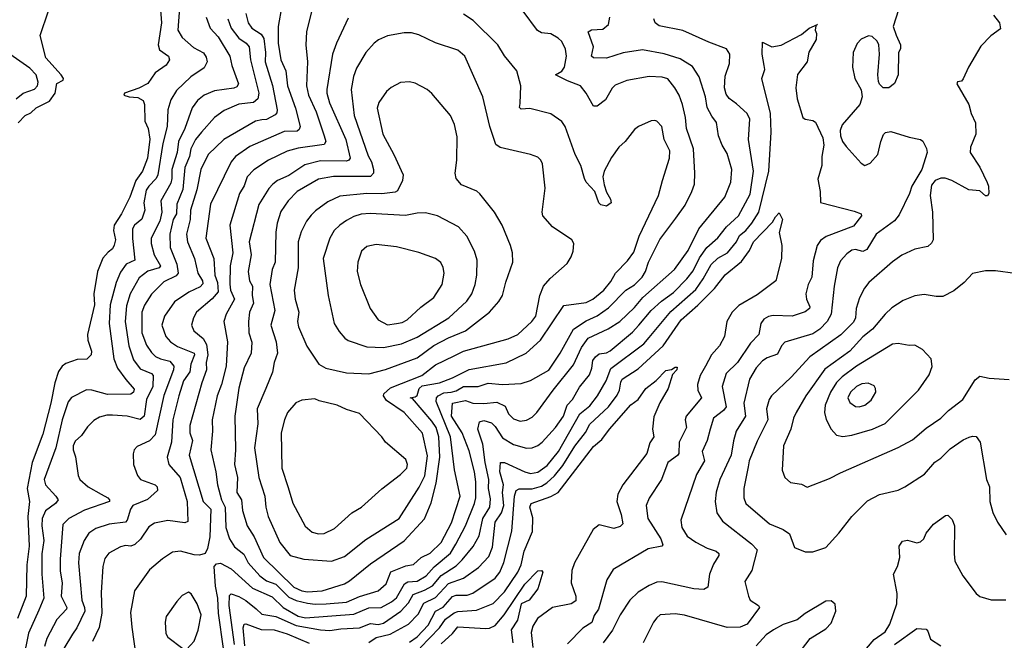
# Model space of a CAD drawing. Extents: x 1550320 to 1685906, y 509093 to 640511.
# Tile 455 of 532: x 1668456 to 1673756, y 588158 to 591501. Entities that reach past the tile are written whole.
import ezdxf

# ---------------------------------------------------------------- set-up
doc = ezdxf.new("R2010")
doc.units = 0

msp = doc.modelspace()

# ---------------------------------------------------------------- linework, layer by layer
at = {"layer": '0CON20XD'}
for points in [[(1669212.4, 591575), (1669219.5, 591485), (1669201.7, 591365), (1669209.4, 591339.4), (1669257.1, 591305), (1669262, 591285), (1669245, 591256), (1669185.5, 591214.5), (1669145, 591156.7), (1669097.4, 591132.6), (1669020, 591105), (1669016.2, 591095), (1669045, 591085.5), (1669091.6, 591081.6), (1669120.4, 591065), (1669126.9, 591045), (1669130.4, 590955), (1669147.2, 590915), (1669157, 590857), (1669143.3, 590755), (1669116.3, 590685), (1669081, 590635), (1669049, 590545), (1669004.6, 590455), (1668965, 590394), (1668960.7, 590365), (1668972.3, 590315), (1668965, 590287.5), (1668955, 590266), (1668931.3, 590248.7), (1668903.6, 590216.4), (1668875.2, 590145), (1668855.4, 590025), (1668858.4, 589965), (1668820.9, 589805), (1668822.7, 589775), (1668841.8, 589715), (1668840, 589695), (1668818.1, 589671.9), (1668765, 589670.7), (1668705, 589650), (1668685, 589634.6), (1668665, 589605.5), (1668644.3, 589545.7), (1668623, 589435), (1668580.9, 589269.1), (1668522.4, 589115), (1668496.5, 588975), (1668509.5, 588905), (1668500.6, 588825), (1668506.6, 588665), (1668494.2, 588565), (1668491.4, 588395), (1668444, 588275)], [(1668447.5, 590945), (1668485, 590985.3), (1668515, 591000), (1668543.9, 591026.1), (1668616.9, 591063.1), (1668646.8, 591105), (1668655, 591158), (1668690, 591175), (1668692, 591185), (1668679.4, 591205), (1668596.7, 591295), (1668565.6, 591415.6), (1668610.5, 591549.5)], [(1669316.9, 591565), (1669307.3, 591445), (1669330, 591405), (1669392, 591352), (1669445, 591322.2), (1669459.9, 591299.9), (1669464.7, 591275), (1669448.2, 591241.8), (1669376.5, 591193.5), (1669299.9, 591120.1), (1669269.7, 591069.7), (1669254.1, 591015.9), (1669250.5, 590925), (1669227.2, 590835), (1669199.1, 590665), (1669189.7, 590645), (1669150.6, 590605), (1669137.6, 590582.4), (1669124.4, 590515), (1669128.9, 590475), (1669113.5, 590426.5), (1669073.1, 590395), (1669063.2, 590375), (1669062.9, 590322.9), (1669076.2, 590205), (1669028.8, 590185), (1668998.3, 590141.7), (1668975, 590085.8), (1668942.8, 589965), (1668937.6, 589865), (1668961.9, 589675), (1668983.3, 589623.3), (1669026.7, 589563.3), (1669071.8, 589511.8), (1669068.8, 589495), (1669055, 589483.9), (1668928, 589482), (1668845, 589505.8), (1668815, 589507.9), (1668735, 589465.6), (1668716.7, 589443.3), (1668685, 589346), (1668650, 589195), (1668587.9, 589025), (1668595.3, 588995), (1668651.2, 588935), (1668662.5, 588915), (1668649.1, 588895), (1668595.2, 588854.8), (1668576.7, 588815), (1668574.8, 588775), (1668586.7, 588695), (1668574.8, 588624.8), (1668575.3, 588515), (1668585.7, 588385), (1668558.7, 588321.3), (1668502.9, 588197.1), (1668475.3, 588054.7)], [(1669866.4, 591575), (1669846.7, 591465), (1669847, 591375), (1669862.4, 591285), (1669889.4, 591225), (1669898, 591145), (1669940.8, 591025), (1669965.9, 590925), (1669960.9, 590909.1), (1669948.8, 590901.2), (1669880.5, 590899.5), (1669695, 590817.6), (1669618.5, 590765), (1669594.7, 590735), (1669482.7, 590507.3), (1669458, 590325), (1669501.9, 590215), (1669505.9, 590125), (1669521.5, 590085), (1669524.3, 590035.7), (1669491.9, 589998.1), (1669408.2, 589925), (1669391.8, 589895), (1669380.4, 589855), (1669393.8, 589825), (1669443.6, 589783.6), (1669462.4, 589752.4), (1669468.9, 589695), (1669460.5, 589655), (1669462.2, 589615), (1669435.8, 589545), (1669372.5, 589315), (1669371.8, 589275), (1669385.3, 589235), (1669368.9, 589155), (1669444.3, 588905), (1669485.2, 588865), (1669479, 588715), (1669467.8, 588652.2), (1669454.5, 588625.5), (1669423.3, 588616.7), (1669395, 588618.2), (1669321.4, 588638.6), (1669278, 588632), (1669225, 588596.9), (1669155, 588536.9), (1669074.3, 588425), (1669051.7, 588308.3), (1669059.1, 588229.1), (1669081.1, 588075)], [(1670026.4, 591545), (1670000, 591435), (1669996.4, 591365), (1670004.6, 591275), (1669999.7, 591145), (1670010, 591095), (1670051.4, 591005), (1670095.2, 590875.2), (1670104.7, 590845), (1670095, 590829.6), (1669955, 590809.2), (1669895, 590793.4), (1669795.7, 590744.3), (1669717.2, 590692.8), (1669679.6, 590655), (1669665, 590605.8), (1669638.5, 590565), (1669587.1, 590395), (1669603.3, 590245), (1669588.3, 590175), (1669586.7, 590076.7), (1669591.6, 590045), (1669611.6, 589995), (1669566.9, 589915), (1669554.1, 589875.9), (1669574.7, 589765), (1669566.7, 589635), (1669543.1, 589536.9), (1669519.2, 589475), (1669492.5, 589345), (1669494.7, 589285), (1669484.7, 589185), (1669512.2, 589065), (1669520.8, 588995), (1669542.9, 588915), (1669561.7, 588875), (1669565.7, 588765.7), (1669584.7, 588705), (1669611.8, 588661.8), (1669661.7, 588621.7), (1669685.5, 588575.5), (1669748, 588505), (1669785, 588477.8), (1669835, 588460.5), (1669905, 588390.2), (1669945, 588372), (1670005, 588359), (1670046.9, 588353.1), (1670105, 588354.8)], [(1669672.4, 591535), (1669685.9, 591485), (1669706.4, 591455), (1669755, 591423.4), (1669769.3, 591399.3), (1669778.4, 591325), (1669777.5, 591275), (1669816.2, 591146.1), (1669841.1, 591015), (1669840.6, 590999.4), (1669831.2, 590988.8), (1669785, 590963.9), (1669758.8, 590961.2)], [(1670005, 588418.8), (1670085, 588424.8), (1670205, 588462.8), (1670231.9, 588478.1), (1670345, 588570.9), (1670526.2, 588693.8), (1670635, 588812.5), (1670671, 588899), (1670698, 589005), (1670717, 589145), (1670712.3, 589255), (1670697, 589305), (1670675, 589338.4), (1670571.2, 589461.2), (1670557.5, 589465), (1670585, 589469.4), (1670595, 589476.9), (1670606.8, 589515), (1670621.7, 589528.3), (1670715, 589544.8), (1670785, 589572), (1670875, 589616.7), (1671075, 589652.7), (1671181.9, 589705), (1671260.4, 589775), (1671385, 589961.8), (1671505, 589977.2), (1671540.4, 589995), (1671600.7, 590045), (1671638.6, 590091.4), (1671663.8, 590135), (1671727.2, 590202.8), (1671761.1, 590248.9), (1671790, 590335), (1671895, 590553.3), (1671915.4, 590634.6), (1671954.4, 590755), (1671955.6, 590795), (1671925.5, 590855.5), (1671912, 590925), (1671885, 590953.8), (1671875, 590958.8), (1671855, 590956), (1671786.2, 590925), (1671765, 590909.2), (1671715.8, 590845), (1671681.4, 590815), (1671641.7, 590758.3), (1671602.5, 590685), (1671594.3, 590655), (1671601.7, 590611.7), (1671615, 590572.5), (1671636.7, 590535), (1671640, 590515), (1671615, 590496.7), (1671585, 590503.8), (1671573.8, 590515), (1671552, 590575), (1671505.7, 590625.7), (1671495.7, 590645), (1671476.9, 590715), (1671446.7, 590775), (1671392.3, 590925), (1671375, 590951.9), (1671315, 590994.3), (1671202.4, 591022.4), (1671155, 591019.5), (1671147.3, 591027.3), (1671149.4, 591050.6), (1671154.4, 591145), (1671132.9, 591225), (1671065, 591305.8), (1671030.6, 591365), (1670896.8, 591496.8), (1670845, 591531.2)], [(1670105, 588354.8), (1670215, 588362.9), (1670285, 588394.3), (1670385, 588424.7), (1670428.4, 588461.6), (1670453.7, 588526.3), (1670535, 588558.4), (1670575, 588567.2), (1670616.7, 588603.3), (1670665, 588627.9), (1670725.1, 588684.9), (1670779.6, 588790.4), (1670827.1, 588935), (1670795.8, 589075.8), (1670775.5, 589255), (1670697.9, 589445), (1670699.1, 589465), (1670707.9, 589475), (1670739.6, 589490.4), (1670778.8, 589495), (1670805, 589502), (1670845, 589524.4), (1670924.8, 589525.2), (1670977.6, 589542.4), (1671055, 589536.6), (1671155, 589541.5), (1671205, 589558.5), (1671305, 589613.8), (1671365.2, 589704.8), (1671436.6, 589833.4), (1671505, 589878.9), (1671565, 589905.4), (1671625, 589948.3), (1671719.6, 590045), (1671765, 590072.5), (1671806, 590115), (1671824.7, 590145), (1671841.3, 590195), (1671902, 590318), (1671988.2, 590431.8), (1672037.9, 590502.1), (1672074.7, 590575.3), (1672087.8, 590615), (1672090, 590675), (1672082.9, 590805), (1672046, 590915), (1672040.9, 590975), (1672023.9, 591045), (1672006.6, 591095), (1671982.3, 591135), (1671945, 591182.1), (1671915, 591190.8), (1671845, 591194.5), (1671725, 591174.5), (1671661.7, 591148.3), (1671645, 591132), (1671609.8, 591070.2), (1671565, 591035.7), (1671545.6, 591035.6), (1671505.4, 591105.4), (1671474.5, 591144.5), (1671405, 591171.2), (1671340, 591205), (1671375, 591224.4), (1671388.5, 591245), (1671399.6, 591305), (1671393.3, 591343.3), (1671375, 591382.9), (1671355, 591402.1), (1671315, 591424.5), (1671265, 591431.1), (1671243.8, 591443.8), (1671166.9, 591546.9)], [(1673186.4, 591553.6), (1673158.8, 591465), (1673175, 591417.5), (1673196.7, 591365), (1673196.7, 591345), (1673186.7, 591325), (1673185.6, 591205), (1673165, 591156.7), (1673135, 591134), (1673104.3, 591134.3), (1673085, 591153.3), (1673078.8, 591168.8), (1673075.9, 591204.1), (1673084, 591315), (1673080, 591365), (1673071.2, 591385), (1673045, 591411.2), (1673025, 591413.8), (1672985, 591396), (1672965, 591373.8), (1672942.2, 591325), (1672938.6, 591245), (1672950.8, 591185), (1672985, 591122.5), (1672992, 591085), (1672978, 591045), (1672883.8, 590935), (1672873.5, 590905), (1672874.7, 590875), (1672884.6, 590845), (1672905, 590818.9), (1672985, 590728.8), (1673005, 590716), (1673035, 590727.5), (1673076, 590775), (1673092, 590845), (1673106.4, 590883.6), (1673116.4, 590893.6), (1673145, 590898.8), (1673245, 590868.5), (1673305, 590855.6), (1673317.7, 590847.7), (1673337.4, 590807.4), (1673340.5, 590785), (1673312.9, 590695), (1673259.1, 590605), (1673245.8, 590564.2), (1673190.8, 590449.2), (1673165, 590416.9), (1673067.1, 590345), (1673017, 590263), (1672995, 590252.8), (1672955, 590262.7), (1672935, 590258.9), (1672909.2, 590240.8), (1672875, 590201.4), (1672858.8, 590165), (1672839.6, 590065), (1672824.7, 589915), (1672802.5, 589875), (1672763.1, 589835), (1672725, 589809.3), (1672575, 589764.5), (1672556.4, 589745), (1672535, 589698.9), (1672480.4, 589679.6), (1672455, 589662.7), (1672420.8, 589625), (1672385.3, 589564.7), (1672354.2, 589435.8), (1672362.8, 589365), (1672313.3, 589285), (1672297.6, 589232.4), (1672285.3, 589155), (1672224.8, 589025), (1672205.5, 588955.5), (1672199.6, 588905), (1672209.5, 588845), (1672239.2, 588799.2), (1672395, 588677.1), (1672425.6, 588645), (1672396.5, 588533.5), (1672360, 588475), (1672378.8, 588395), (1672388.8, 588375), (1672433.3, 588345), (1672438.8, 588335), (1672371.4, 588245), (1672335, 588228.8), (1672265, 588226.5), (1672035, 588294.4), (1671985, 588300), (1671904.6, 588295.4), (1671885, 588280), (1671868.1, 588255), (1671812.9, 588145)], [(1673698.1, 591525), (1673730, 591485), (1673735, 591452.5), (1673683.8, 591415), (1673630.7, 591359.3), (1673563.8, 591246.2), (1673535, 591182.5), (1673525, 591170), (1673505, 591166.7), (1673500, 591155), (1673566.2, 591045), (1673577.5, 590995), (1673601.4, 590945), (1673602.9, 590885), (1673574.2, 590815), (1673572.5, 590785), (1673625, 590706.2), (1673663.3, 590625), (1673671.1, 590605), (1673672.5, 590565), (1673665, 590552.5), (1673655, 590552.5), (1673625, 590579.2), (1673565, 590584.3), (1673474.2, 590634.2), (1673437.6, 590647.6), (1673415, 590646.9), (1673384.2, 590635), (1673365, 590610), (1673357.7, 590555), (1673369.2, 590465), (1673373.8, 590316.2)], [(1669460.5, 591515), (1669481.1, 591455), (1669525, 591408.9), (1669586.9, 591305), (1669598, 591255), (1669632.9, 591155), (1669625, 591140), (1669608.3, 591131.7), (1669505, 591117.2), (1669449.2, 591095), (1669412.5, 591065), (1669383.5, 591026.5), (1669344.3, 590915), (1669310.2, 590845), (1669303.7, 590785), (1669275.2, 590695), (1669275.6, 590645), (1669268.9, 590621.1), (1669215.8, 590525), (1669220.9, 590465), (1669210.4, 590415), (1669163.7, 590325), (1669163.4, 590295), (1669179.7, 590235), (1669214.1, 590175), (1669206.3, 590163.7), (1669146.2, 590146.2), (1669099.9, 590110.1), (1669050, 590025), (1669030.9, 589959.1), (1669023.9, 589875), (1669042.7, 589745), (1669068.4, 589668.4), (1669105, 589619.7), (1669166.1, 589596.1), (1669175.3, 589585), (1669172.6, 589525), (1669138.4, 589455), (1669125.4, 589364.6), (1669105, 589346.8), (1669035, 589364.7), (1668955, 589371.3), (1668925, 589370.9), (1668885, 589360.5), (1668855, 589341.5), (1668821.2, 589308.8), (1668788.3, 589261.7), (1668755, 589230), (1668743.2, 589205), (1668742.9, 589185), (1668756.9, 589146.9), (1668771.1, 589045), (1668779.4, 589025), (1668824.4, 588985), (1668894.8, 588944.8), (1668930, 588925), (1668939.4, 588915), (1668938.6, 588905), (1668805, 588860), (1668720, 588815), (1668688, 588782), (1668672.9, 588595), (1668673.1, 588533.1), (1668683.8, 588465), (1668679, 588395), (1668709.4, 588335), (1668708.7, 588325), (1668655, 588270), (1668601.5, 588168.5), (1668589.2, 588125)], [(1669576.2, 591505), (1669593.7, 591455), (1669635, 591401.3), (1669675, 591374.6), (1669692, 591355), (1669698.1, 591285), (1669742.4, 591105), (1669738.7, 591075), (1669714.4, 591055.6), (1669635, 591046.7), (1669557.2, 591012.8), (1669504.5, 590975), (1669434.7, 590895)], [(1669553.8, 588113.8), (1669527, 588305), (1669522.3, 588385), (1669509.2, 588449.2), (1669503.6, 588556.4), (1669515, 588570.8), (1669536.9, 588573.1), (1669595, 588543.9), (1669708.6, 588438.6), (1669815, 588392.9), (1669874.5, 588334.5), (1669955, 588288.1), (1669995, 588279.2), (1670255, 588299.1), (1670335, 588332.2), (1670401.4, 588335), (1670457.5, 588365), (1670485, 588386.8), (1670527.5, 588462.5), (1670545, 588472.3), (1670595, 588477.4), (1670644.7, 588505), (1670686.3, 588553.7), (1670775, 588627.7), (1670804.5, 588675.5), (1670855.7, 588775), (1670904.8, 588895.2), (1670911.2, 588925), (1670911.1, 589011.1), (1670904.4, 589065), (1670875, 589178.1), (1670837.8, 589275), (1670780.5, 589365), (1670786.1, 589435), (1670855, 589449.6), (1670896.1, 589436.1), (1670955, 589434.3), (1671025, 589441.1), (1671069.1, 589419.1), (1671087.7, 589377.7), (1671115, 589351.8), (1671149.2, 589339.2), (1671185, 589343.1), (1671215, 589359.4), (1671240.4, 589385), (1671327.2, 589505), (1671437.7, 589642.3), (1671481.1, 589735), (1671515.3, 589785), (1671623.4, 589836.6), (1671686.2, 589875), (1671765, 589950.7), (1671809.7, 590005), (1671980, 590155), (1672055, 590258.1), (1672112, 590375), (1672251.2, 590545), (1672284.7, 590625.3), (1672289.3, 590695), (1672265, 590780.8), (1672238.2, 590825), (1672217.5, 590875), (1672207.1, 590947.1), (1672182.2, 590982.2), (1672157.4, 591027.4), (1672147.2, 591085), (1672114, 591194), (1672078.5, 591248.5), (1672011.1, 591291.1), (1671925, 591317.3), (1671808, 591338), (1671705, 591322.7), (1671615, 591293.1), (1671545, 591296.5), (1671534, 591305), (1671545.3, 591355), (1671515.8, 591435), (1671533.2, 591446.8), (1671595, 591449.6), (1671625.6, 591475), (1671632.9, 591515)], [(1669611.5, 588135), (1669582.7, 588345), (1669585, 588400), (1669595, 588409.3), (1669635, 588394.8), (1669673.1, 588373.1), (1669728.2, 588328.2), (1669759, 588299), (1669835, 588286.7), (1669945, 588237.3), (1670075, 588215.2), (1670125, 588211.5), (1670185, 588220.5), (1670285, 588224.8), (1670345, 588248.6), (1670385, 588243.3), (1670415, 588250), (1670506.9, 588315), (1670549.5, 588360.5), (1670574.7, 588405.3), (1670635, 588427.8), (1670678.1, 588451.9), (1670725, 588508), (1670805, 588560), (1670838.6, 588591.4), (1670897.4, 588662.6), (1670929.5, 588720.5), (1670949.7, 588815), (1670987.1, 588875), (1670989.8, 588919.8), (1670978.8, 588975), (1670980.7, 589025), (1670961.2, 589115), (1670948.3, 589215), (1670921.3, 589295), (1670930.6, 589335), (1670955, 589342.4), (1670995, 589329.2), (1671015, 589310.3), (1671055, 589249.3), (1671115, 589213.1), (1671185, 589192.3), (1671215, 589194.6), (1671245, 589207.1), (1671269.1, 589225), (1671340.7, 589305), (1671383.8, 589365), (1671403.8, 589425), (1671430.9, 589455), (1671469.2, 589520.8), (1671522.5, 589587.5), (1671535.6, 589624.4), (1671541.2, 589665), (1671555.3, 589685), (1671575, 589701.2), (1671615, 589706.3), (1671635, 589716.9), (1671755, 589818.6), (1671789.5, 589855), (1671855, 589935.3), (1671910, 589985), (1671975, 590032), (1672046.6, 590105), (1672080.8, 590149.2), (1672115, 590218.4), (1672155.7, 590274.3), (1672215, 590325.9), (1672260.5, 590385), (1672326.2, 590445), (1672387.8, 590562.2), (1672405.8, 590685), (1672380, 590855), (1672387.1, 590965), (1672372, 590995), (1672315, 591048.6), (1672275, 591076.5), (1672259.5, 591099.5), (1672250.8, 591135), (1672253.5, 591196.5), (1672276.9, 591265), (1672278.6, 591315), (1672261.2, 591345), (1672165, 591379.6), (1672025, 591442.2), (1671898.3, 591468.3), (1671876, 591485), (1671868.8, 591505)], [(1670225, 591510), (1670161.2, 591375), (1670140.4, 591315), (1670108.8, 591125), (1670108.9, 591105), (1670123.9, 591053.9), (1670211.6, 590855), (1670234.6, 590755), (1670228.5, 590745), (1670215, 590739.7), (1670075, 590741.2), (1669991, 590719), (1669905, 590662.7), (1669844.4, 590635.6), (1669818.2, 590615), (1669797.4, 590592.6), (1669743.2, 590505), (1669691.6, 590305), (1669702.2, 590235), (1669686.5, 590145), (1669693.6, 590095), (1669709.4, 590065), (1669708.1, 590015), (1669714.8, 589975), (1669692.2, 589925), (1669687.4, 589875), (1669689.7, 589815), (1669706.2, 589763.8), (1669701.5, 589705), (1669664.7, 589625), (1669635, 589516.2), (1669613.5, 589365), (1669618.1, 589185), (1669611.6, 589105), (1669628.4, 589035), (1669625.4, 588955), (1669650, 588915), (1669655, 588856.7), (1669680.9, 588775), (1669718.2, 588715), (1669767.9, 588605), (1669932.5, 588445), (1669975, 588425.2), (1670005, 588418.8)], [(1670335, 588147), (1670375, 588172.4), (1670449.4, 588190.6), (1670548.2, 588245), (1670600.4, 588299.6), (1670631.2, 588358.8), (1670695, 588388.1), (1670765, 588464.4), (1670845, 588492), (1670925, 588549.7), (1670981.3, 588608.7), (1671000.5, 588659.5), (1671015.2, 588795), (1671049.5, 588845), (1671061.8, 588885), (1671054.8, 588955), (1671060.4, 588995), (1671041.4, 589065), (1671044.4, 589115.6), (1671065, 589115.3), (1671175, 589064.8), (1671205, 589057.5), (1671245, 589064.7), (1671295, 589098.9), (1671356.1, 589175), (1671471.1, 589378.9), (1671525, 589421.4), (1671566.5, 589475), (1671613.5, 589555), (1671638.6, 589621.4), (1671815, 589755.3), (1671845, 589789.2), (1671960.3, 589929.7), (1672095, 590047.4), (1672135.6, 590105), (1672178.3, 590181.7), (1672215, 590216.3), (1672265.3, 590245), (1672314.7, 590305), (1672331.2, 590338.8), (1672364, 590366), (1672396.7, 590405), (1672434.8, 590465.2), (1672489.4, 590685), (1672500.8, 590895), (1672498.4, 590995), (1672451.8, 591185), (1672466.4, 591233.6), (1672463.8, 591255), (1672452.5, 591315), (1672455, 591380), (1672505, 591355.8), (1672555, 591364.4), (1672665, 591420.8), (1672706, 591455), (1672750, 591475), (1672741.7, 591468.3), (1672737.5, 591445), (1672746.1, 591426.1), (1672744, 591395), (1672704.6, 591325.4), (1672694.4, 591275), (1672643.5, 591206.5), (1672633.4, 591135), (1672641.1, 591075), (1672671.4, 590975), (1672685, 590965.6), (1672725, 590958.9), (1672740, 590950), (1672779.6, 590865), (1672784.8, 590825), (1672774.6, 590764.6), (1672774.5, 590715), (1672753, 590643), (1672765.7, 590575), (1672767.1, 590517.1), (1672948.9, 590468.9), (1672985, 590455.8), (1672987.5, 590445), (1672945, 590389.4), (1672797, 590333), (1672767.7, 590312.3), (1672748.8, 590285), (1672727.1, 590202.9), (1672720.7, 590115), (1672700, 590075), (1672687.1, 590025), (1672690.7, 589995), (1672709.1, 589955), (1672707.5, 589945), (1672685, 589927.7), (1672615, 589903.5), (1672512.5, 589907.5), (1672487.5, 589902.5), (1672461.5, 589888.5), (1672445.6, 589864.4), (1672434.5, 589805), (1672390.4, 589759.6), (1672319.3, 589655), (1672258.5, 589595), (1672237.8, 589525), (1672258.2, 589415), (1672244.8, 589395.2), (1672190.5, 589355), (1672172.7, 589295), (1672156.2, 589235), (1672129.1, 589175), (1672142.7, 589125), (1672098.9, 589051.1), (1672014.6, 588804.6), (1672020.5, 588765), (1672048.3, 588718.3), (1672096, 588686), (1672156, 588655), (1672205, 588639.1), (1672219.4, 588625), (1672219.4, 588615), (1672191.2, 588568.8), (1672169.6, 588515), (1672161.1, 588445), (1672138.2, 588431.8), (1672085, 588434.7), (1671913.1, 588473.1), (1671885, 588470.8), (1671845, 588454), (1671785, 588417.2), (1671739.6, 588375), (1671689.1, 588295), (1671646.8, 588213.2), (1671596.4, 588143.6)], [(1670135, 588584.4), (1670205, 588610), (1670319.5, 588700.5), (1670498.5, 588815), (1670607.1, 588982.9), (1670636.5, 589043.5), (1670651.4, 589151.4), (1670624.2, 589274.2), (1670525, 589385.3), (1670430.5, 589450.5), (1670414.6, 589475), (1670416.2, 589485), (1670452.6, 589517.4), (1670621.1, 589585), (1670695, 589641.4), (1670795, 589690.6), (1670845, 589715.8), (1671085, 589782.3), (1671137.7, 589805), (1671212.7, 589875), (1671234.6, 589905), (1671255.3, 590015), (1671276.5, 590065), (1671312.4, 590107.6), (1671402.8, 590187.2), (1671425.5, 590224.5), (1671435.5, 590254.5), (1671438.1, 590295), (1671428.1, 590315), (1671325, 590385.8), (1671271.4, 590445), (1671268.6, 590465), (1671284.4, 590594.4), (1671270, 590725), (1671261.4, 590745), (1671245, 590760), (1671205.5, 590775.5), (1671043, 590813), (1671018.9, 590828.9), (1670987.3, 590925), (1670948.2, 591085), (1670851.9, 591305), (1670815, 591337.1), (1670695, 591376.7), (1670605, 591420.5), (1670565, 591430), (1670525, 591431.2), (1670435, 591414.4), (1670386.6, 591393.4), (1670364.2, 591375), (1670319.5, 591325), (1670269.8, 591240.2), (1670252.3, 591195), (1670240.4, 591125), (1670257.1, 590985), (1670332.2, 590767.8), (1670349.7, 590735), (1670361.2, 590695), (1670361.1, 590675), (1670345, 590656.2), (1670145, 590657.2), (1670065, 590641.3), (1669949.6, 590575), (1669900.8, 590525), (1669862, 590468), (1669841.9, 590405), (1669834.2, 590355.8), (1669832, 590195), (1669815.4, 590155), (1669801.9, 590075), (1669829.1, 589935), (1669808.4, 589855), (1669836.7, 589765), (1669844.6, 589705), (1669825.3, 589654.7), (1669817.2, 589602.8), (1669781.8, 589515), (1669733.9, 589405), (1669737.2, 589325), (1669720, 589195), (1669742.8, 589035), (1669776.2, 588935), (1669780.9, 588875), (1669793.9, 588825), (1669857.1, 588685), (1669912.2, 588615), (1669985, 588595.4), (1670135, 588584.4)], [(1668436.2, 591075), (1668475, 591105.4), (1668535, 591126.5), (1668551.8, 591145), (1668555.9, 591164.1), (1668543.8, 591205), (1668509.8, 591239.8), (1668385, 591328.2)], [(1670335, 589593.8), (1670425, 589617.3), (1670595, 589679.4), (1670685, 589745.3), (1670765, 589787.1), (1670855.6, 589825), (1670984.7, 589925.3), (1671036.1, 589983.9), (1671054.4, 590015), (1671072.2, 590087.8), (1671110, 590195), (1671109.1, 590245), (1671098.9, 590285), (1671053.6, 590393.6), (1671011.4, 590465), (1670933.4, 590563.4), (1670917.4, 590577.4), (1670835, 590612.5), (1670805.8, 590645), (1670800.8, 590675), (1670809.4, 590745), (1670810.2, 590870.2), (1670796.2, 590936.2), (1670774.5, 590984.5), (1670674.2, 591104.2), (1670650, 591125), (1670585, 591158.8), (1670555, 591166), (1670505, 591162), (1670455, 591136), (1670431.2, 591115), (1670390, 591055), (1670380.6, 591025), (1670410.5, 590885), (1670470.4, 590775), (1670519.4, 590665), (1670516.7, 590635), (1670490.2, 590579.8), (1670477.7, 590572.3), (1670405, 590563.8), (1670325, 590565.7), (1670179.9, 590550.1), (1670115, 590520.8), (1670047.7, 590472.3), (1670025, 590448.1), (1669999.5, 590415), (1669971.6, 590358.4), (1669954.6, 590305), (1669954.7, 590165), (1669933.9, 590045), (1669938.9, 589995), (1669958.5, 589925), (1669952.2, 589875), (1669957.2, 589847.2), (1670001.7, 589741.7), (1670065.8, 589645.8), (1670104.3, 589624.3), (1670215, 589598.1), (1670335, 589593.8)], [(1669758.8, 590961.2), (1669725, 590954.7), (1669554.5, 590855), (1669471.2, 590775), (1669431.2, 590695), (1669409.4, 590585), (1669375.6, 590475), (1669373.3, 590425), (1669353.6, 590345), (1669359.5, 590305), (1669397.2, 590215), (1669415.3, 590135), (1669439.5, 590095), (1669442.3, 590077.7), (1669427.4, 590062.6), (1669366.6, 590033.4), (1669289.2, 589980.9), (1669234.6, 589905), (1669220.9, 589855), (1669243.2, 589795), (1669268.2, 589765), (1669305, 589741.6), (1669395, 589705.4), (1669397.1, 589695), (1669377.6, 589645), (1669372.7, 589605), (1669337.2, 589555), (1669311.7, 589475), (1669279.6, 589345), (1669273.8, 589225), (1669249.3, 589145), (1669259.3, 589105), (1669320.2, 589035), (1669357.4, 588905), (1669361.1, 588798.9), (1669345, 588790), (1669252.6, 588802.6), (1669181.1, 588788.9), (1669151.4, 588768.6), (1669106.8, 588703.2), (1669075.7, 588674.3), (1669055, 588665.4), (1669025, 588668.2), (1668998.9, 588661.1), (1668935, 588626.7), (1668915, 588598.8), (1668904, 588556), (1668894.2, 588415.8), (1668898.6, 588305), (1668883.1, 588226.9), (1668847.7, 588152.3)], [(1669434.7, 590895), (1669402.1, 590855), (1669376.5, 590805), (1669369.7, 590765), (1669345.2, 590705), (1669334.3, 590585.7), (1669301.9, 590508.1), (1669300.7, 590455), (1669281.9, 590425), (1669264.4, 590345), (1669265.4, 590274.6), (1669302.1, 590185), (1669309.3, 590135), (1669297.8, 590122.2), (1669231.1, 590088.9), (1669165, 590021.8), (1669127.1, 589962.9), (1669113.4, 589925), (1669113.3, 589815), (1669138.1, 589748.1), (1669165, 589707.9), (1669187, 589687), (1669213.5, 589673.5), (1669265, 589660.9), (1669285.3, 589635), (1669283.5, 589615), (1669232.5, 589477.5), (1669185, 589265.6), (1669155, 589233.1), (1669087.5, 589202.5), (1669072.5, 589185), (1669067.3, 589162.7), (1669069.2, 589105), (1669090, 589045), (1669106.7, 589025), (1669185.8, 588995.8), (1669196.7, 588985), (1669197.1, 588965), (1669143.6, 588916.4), (1669065, 588884.1), (1669051.6, 588865), (1669035.3, 588805), (1669025.6, 588794.4), (1668936.9, 588783.1), (1668865, 588760.8), (1668828.9, 588735), (1668803.4, 588696.6), (1668775.3, 588625.3), (1668772.2, 588575), (1668790.3, 588375), (1668805.3, 588335), (1668806.5, 588315), (1668764, 588226), (1668740.7, 588190.7), (1668693.6, 588113.6)], [(1670415, 589734.7), (1670510.8, 589755), (1670595, 589791.2), (1670765.2, 589894.8), (1670862.1, 589985), (1670890.3, 590025), (1670908.2, 590075), (1670917.3, 590125), (1670917.7, 590205), (1670903.9, 590255), (1670862.1, 590335), (1670818.1, 590385), (1670705, 590445.5), (1670640.4, 590460.4), (1670595, 590459.2), (1670533.3, 590446.7), (1670342.2, 590457.8), (1670295, 590453.6), (1670255, 590441.8), (1670215, 590419.1), (1670178.5, 590395), (1670149.1, 590365), (1670125.3, 590324.7), (1670090.4, 590215), (1670116.5, 590015), (1670148.9, 589865), (1670175, 589820.8), (1670205.8, 589785), (1670225, 589772.5), (1670325, 589739.3), (1670415, 589734.7)], [(1670555, 588148.5), (1670595, 588177.2), (1670655, 588239.8), (1670693.7, 588315), (1670735, 588336.4), (1670785, 588394.3), (1670805, 588401.9), (1670865, 588401.6), (1670895, 588411.6), (1671015, 588492.3), (1671040.3, 588525), (1671062.6, 588577.4), (1671104.8, 588745.2), (1671119.4, 588935), (1671129.1, 588965), (1671145, 588974.1), (1671215, 588974.8), (1671265, 588988.4), (1671293.9, 589006.1), (1671335, 589044.2), (1671380.6, 589099.4), (1671445, 589204.7), (1671502, 589278), (1671525, 589323.2), (1671624.8, 589415.2), (1671671.6, 589478.4), (1671684.8, 589505), (1671691.3, 589548.7), (1671699.7, 589565), (1671785, 589620), (1671920.6, 589745), (1672016.7, 589885), (1672106.7, 589963.3), (1672196.9, 590053.1), (1672252.8, 590127.2), (1672340.7, 590199.3), (1672385, 590257.9), (1672406, 590305), (1672508.6, 590411.4), (1672525, 590440), (1672545, 590460), (1672561.4, 590425), (1672544.4, 590355), (1672558.7, 590285), (1672556.8, 590215), (1672525.7, 590095), (1672425, 590018.4), (1672327.9, 589962.1), (1672291.2, 589925), (1672262.2, 589875), (1672250.4, 589795), (1672223.6, 589745), (1672180.4, 589695), (1672148.2, 589635), (1672118.9, 589585), (1672104.7, 589535.3), (1672106.5, 589505), (1672127.1, 589465), (1672043.5, 589365), (1672038.9, 589345), (1672045.3, 589304.7), (1672006.7, 589225), (1672004.6, 589165), (1671997.1, 589152.9), (1671944.5, 589115), (1671910, 589025), (1671845, 588923.5), (1671829.1, 588885), (1671837.1, 588815), (1671907.6, 588705), (1671918.2, 588671.8), (1671912.5, 588665), (1671839.4, 588650.6), (1671651.3, 588538.7), (1671616.8, 588483.2), (1671571.4, 588325), (1671548.7, 588291.3), (1671535, 588254.4), (1671487.1, 588222.9), (1671405, 588138.6)], [(1673373.8, 590316.2), (1673365, 590297.5), (1673345, 590280), (1673274.5, 590265.5), (1673205, 590232.9), (1673154, 590196), (1673027.1, 590085), (1673003.3, 590055), (1672976.6, 590003.4), (1672959.6, 589945), (1672954.7, 589895), (1672945, 589871.8), (1672876.7, 589803.3), (1672709.3, 589685), (1672609.6, 589575), (1672502.9, 589475), (1672490, 589455), (1672475.9, 589405), (1672482.5, 589345), (1672425, 589230), (1672383.4, 589125), (1672377.8, 589092.2), (1672353.4, 588975), (1672353.8, 588925), (1672364.7, 588894.7), (1672492.9, 588785), (1672565, 588754.5), (1672600.8, 588730.8), (1672627.7, 588657.7), (1672685, 588634.2), (1672725, 588634), (1672795, 588658.8), (1672866, 588735), (1672934.6, 588825.4), (1673020.2, 588909.8), (1673085, 588944.3), (1673185, 588967.1), (1673221.2, 588985), (1673327, 589053), (1673382.2, 589117.8), (1673415, 589140), (1673465, 589189.5), (1673535, 589238.8), (1673567, 589253), (1673585, 589258.6), (1673605, 589256), (1673626.7, 589225), (1673661.1, 589025), (1673675.7, 588985), (1673677.5, 588905), (1673695, 588846.7), (1673719.2, 588795), (1673765.8, 588725.8)], [(1670435, 589856.9), (1670485, 589864.6), (1670515, 589870), (1670542.2, 589885), (1670615, 589952.5), (1670684.8, 590005.2), (1670730.5, 590075), (1670740.6, 590135), (1670736.1, 590166.1), (1670722.4, 590192.4), (1670695, 590214.2), (1670605, 590246.9), (1670485, 590277.8), (1670375, 590289.6), (1670325, 590279.1), (1670296.7, 590255), (1670275.5, 590194.5), (1670272.7, 590145), (1670290, 590075), (1670343.3, 589945), (1670385, 589884.2), (1670435, 589856.9)], [(1673815, 590134.4), (1673708.3, 590148.3), (1673655, 590147.5), (1673585, 590133.3), (1673540, 590085), (1673485, 590040), (1673425, 590010), (1673390.3, 590010.3), (1673325, 590020.6), (1673275, 590013.5), (1673211.9, 589988.1), (1673151.2, 589948.8), (1673115, 589915.6), (1673046.9, 589835), (1672995, 589793.3), (1672925.3, 589715), (1672790.9, 589619.1), (1672688.5, 589475), (1672635.4, 589385), (1672620.9, 589355), (1672606.5, 589295), (1672568.5, 589205), (1672560.9, 589075), (1672574.6, 589034.6), (1672605, 589008), (1672665, 588998.8), (1672695, 588983.8), (1672815, 589030.6), (1672875, 589060.6), (1673185, 589196.2), (1673261.5, 589238.5), (1673335, 589301.1), (1673415, 589354.5), (1673455, 589395.6), (1673532.9, 589455), (1673598.8, 589561.2), (1673625, 589581.1), (1673675, 589569.6), (1673783, 589563)], [(1672886.6, 589256.6), (1672935, 589262.7), (1673046.2, 589295), (1673115, 589325.5), (1673294.2, 589505), (1673351.2, 589588.8), (1673367.7, 589632.3), (1673363.3, 589675), (1673316.2, 589725), (1673275, 589748), (1673245, 589746.2), (1673185, 589757.5), (1673155, 589754.2), (1672960.4, 589635), (1672882.7, 589577.3), (1672853.3, 589546.7), (1672821.4, 589495), (1672792.4, 589425), (1672789.2, 589385), (1672797.6, 589347.6), (1672825, 589296), (1672853.8, 589263.8), (1672886.6, 589256.6)], [(1670611.6, 588118.4), (1670715.3, 588224.7), (1670747.8, 588272.2), (1670795, 588306.5), (1670815, 588313.1), (1670915, 588320.8), (1671005, 588356.2), (1671065, 588420), (1671137.4, 588525), (1671155.7, 588565), (1671171, 588639), (1671217.1, 588745), (1671218.7, 588818.7), (1671202.9, 588875), (1671208.9, 588895), (1671315, 588932.2), (1671355.1, 588954.9), (1671545, 589201.2), (1671590.1, 589239.9), (1671630.4, 589295), (1671745, 589426.9), (1671785.4, 589454.6), (1671826, 589515), (1671882.7, 589557.3), (1671935, 589611.2), (1671965, 589616.2), (1671985, 589630), (1671995, 589630), (1671993.8, 589615), (1671970.6, 589589.4), (1671947.1, 589515), (1671901.9, 589438.1), (1671868.9, 589361.1), (1671862.5, 589295), (1671868.9, 589255), (1671848.8, 589221.2), (1671831.8, 589165), (1671703.2, 588995), (1671675.5, 588945), (1671670.9, 588905), (1671694.4, 588835), (1671702.9, 588785), (1671688.8, 588771.2), (1671655, 588760.7), (1671575, 588780), (1671543.5, 588755), (1671442.9, 588575), (1671428.5, 588535), (1671425, 588467.5), (1671450.4, 588395), (1671449.3, 588370.7), (1671425, 588355.4), (1671325, 588334.5), (1671243.5, 588275), (1671218.9, 588235), (1671209.3, 588200.7), (1671219, 588119)], [(1672975, 589416.1), (1673005, 589424.7), (1673039, 589451), (1673064.6, 589495), (1673063.3, 589515), (1673055, 589529.2), (1673023.8, 589543.8), (1672989.6, 589540.4), (1672960.5, 589525), (1672928.2, 589495), (1672914.7, 589465), (1672925, 589438.9), (1672955, 589418.2), (1672975, 589416.1)], [(1670065, 588730.9), (1670095, 588732.7), (1670149.8, 588760.2), (1670244.7, 588845.3), (1670295.3, 588874.7), (1670405, 588974), (1670505, 589050.8), (1670539.2, 589085), (1670544, 589105), (1670535, 589131.2), (1670424.6, 589224.6), (1670405.8, 589255), (1670285, 589380), (1670215, 589401.3), (1670165, 589424.6), (1670067.5, 589447.5), (1670045, 589458.8), (1669975, 589450.8), (1669943.3, 589436.7), (1669897.9, 589385), (1669881.1, 589345), (1669863.8, 589275), (1669867.5, 589085), (1669901.2, 588981.2), (1669926.7, 588896.7), (1669992.4, 588772.4), (1670031.1, 588741.1), (1670065, 588730.9)], [(1673015, 588114.4), (1673055, 588162.2), (1673115, 588203.5), (1673140.4, 588245), (1673177.7, 588355), (1673179.5, 588409.5), (1673160.6, 588515), (1673180.5, 588555), (1673194.3, 588604.3), (1673190, 588665), (1673208.3, 588691.7), (1673235, 588696.7), (1673285, 588682.9), (1673305, 588689.2), (1673322.5, 588705), (1673335.5, 588734.5), (1673375, 588784), (1673439.3, 588830.7), (1673453, 588833), (1673475, 588808.8), (1673487.5, 588775), (1673486.8, 588623.2), (1673489.4, 588585), (1673532.5, 588505), (1673605, 588410), (1673625, 588393.8), (1673685, 588375.8), (1673765, 588375.8)], [(1670725, 588139.7), (1670785.7, 588194.3), (1670815, 588231.4), (1670965, 588221.6), (1670985, 588224.1), (1671015, 588238.4), (1671063.8, 588295), (1671175, 588461.1), (1671245, 588532), (1671264.1, 588534.1), (1671272, 588525), (1671245.6, 588435), (1671198.9, 588375), (1671155.6, 588354.4), (1671135.9, 588265.9), (1671101, 588215), (1671111.3, 588145)], [(1669345, 588107.5), (1669355, 588110), (1669395, 588153.3), (1669417, 588213), (1669432.9, 588295), (1669411.9, 588355), (1669379.1, 588409.1), (1669365, 588416.7), (1669331.4, 588398.6), (1669302.6, 588367.4), (1669245, 588286.2), (1669238.9, 588255), (1669241.9, 588195), (1669252.9, 588175), (1669335, 588113.3), (1669345, 588107.5)], [(1672663.7, 588106.3), (1672711.4, 588168.6), (1672795, 588220), (1672825, 588250), (1672849.2, 588315), (1672845, 588352.5), (1672825, 588370), (1672795, 588368.5), (1672685, 588303.1), (1672641.4, 588268.6), (1672565, 588242.9), (1672513.1, 588215), (1672475, 588187.7), (1672420.8, 588129.1)], [(1669667.8, 588127.8), (1669658.5, 588225), (1669665, 588244.5), (1669673.6, 588246.4), (1669755, 588216.2), (1669825, 588213.7), (1669895, 588192.3), (1670015, 588142.3)], [(1673164.9, 588135.1), (1673285, 588221.4), (1673335, 588217.5), (1673345, 588207.5), (1673359.2, 588165), (1673415, 588128)]]:
    msp.add_lwpolyline(points, dxfattribs=at)

doc.saveas('drawing.dxf')
